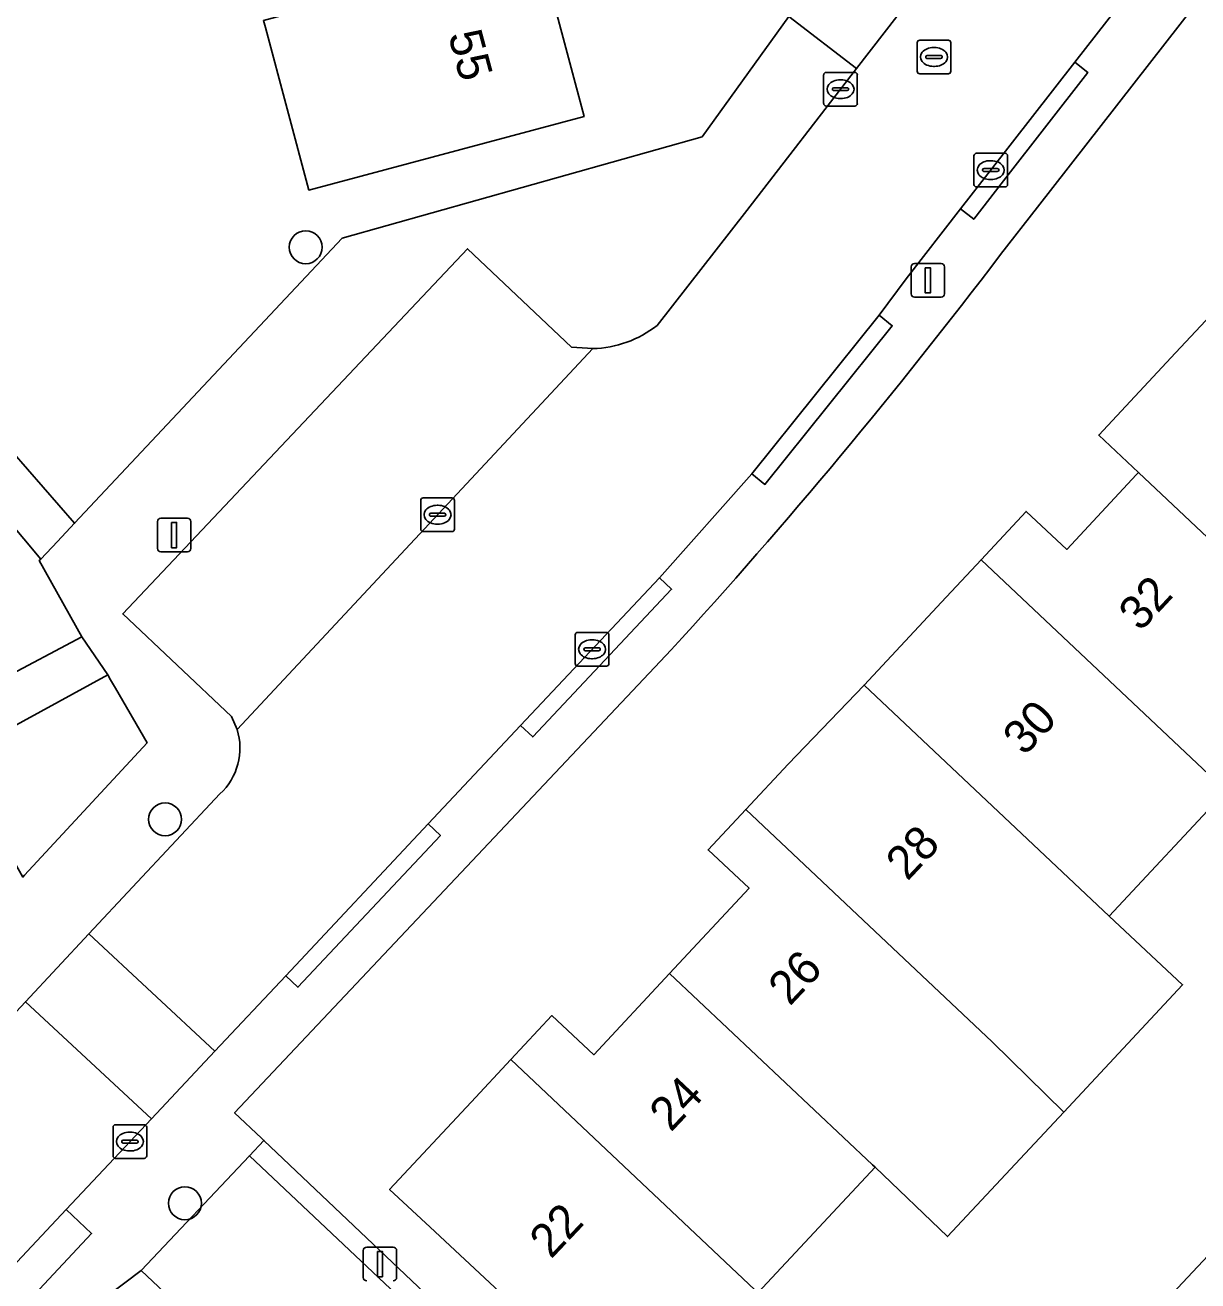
# Model space of a CAD drawing. Extents: x 158472 to 159562, y 388525 to 389606.
# Drawn here: x 159160.92 to 159195.79, y 389312.04 to 389349.37 of the extents above; entities that cross this region are included whole.
import ezdxf

# ---------------------------------------------------------------- set-up
doc = ezdxf.new("R2010")
doc.units = 0
for name, color, linetype in [('IMGEO_Boom', 7, 'Continuous'), ('IMGEO_Erf', 7, 'Continuous'), ('IMGEO_Groenvoorziening', 7, 'Continuous'), ('IMGEO_Kolk', 7, 'Continuous'), ('IMGEO_Lichtmast', 7, 'Continuous'), ('IMGEO_Pand', 7, 'Continuous'), ('IMGEO_Pand_nummerreeks', 7, 'Continuous'), ('IMGEO_Parkeervlak_open', 7, 'Continuous'), ('IMGEO_Rijbaan_lokaal_open', 7, 'Continuous'), ('IMGEO_Rioolput', 7, 'Continuous'), ('IMGEO_Voetpad_open', 7, 'Continuous')]:
    doc.layers.add(name, color=color, linetype=linetype)

msp = doc.modelspace()

# ---------------------------------------------------------------- linework, layer by layer
at = {"layer": 'IMGEO_Boom'}
for centre in [(159169.264, 389342.766), (159165.083, 389325.758), (159165.674, 389314.344)]:
    msp.add_circle(centre, 0.489, dxfattribs=at)
at = {"layer": 'IMGEO_Erf'}
for points in [[(159159.115, 389338.308), (159162.393, 389334.563), (159170.345, 389343.041), (159181.05, 389346.046), (159183.629, 389349.622), (159173.309, 389388.053)], [(159201.016, 389356.78), (159191.027, 389343.961), (159189.925, 389342.547)], [(159176.647, 389349.997), (159177.542, 389346.653), (159169.358, 389344.464), (159168.066, 389349.295), (159168.009, 389349.508)], [(159172.961, 389313.634), (159171.759, 389314.755), (159174.183, 389317.353), (159175.363, 389318.618), (159176.58, 389319.922), (159177.828, 389318.757), (159180.086, 389321.177), (159182.449, 389323.71), (159181.228, 389324.849), (159182.349, 389326.051), (159183.61, 389327.402), (159185.865, 389329.747), (159188.17, 389332.216), (159189.344, 389333.474), (159190.685, 389334.912), (159191.894, 389333.785), (159193.968, 389336.008), (159194.027, 389336.072), (159192.846, 389337.182), (159195.128, 389339.626), (159196.326, 389340.91)], [(159180.133, 389330.796), (159167.15, 389317.036), (159167.948, 389316.28), (159168.021, 389316.211), (159186.557, 389298.639)], [(159196.634, 389326.608), (159193.154, 389322.878), (159195.337, 389320.841), (159191.804, 389317.054), (159188.35, 389313.352), (159186.194, 389315.418), (159182.708, 389311.681)], [(159179.145, 389307.864), (159172.961, 389313.634)], [(159192.753, 389309.236), (159196.247, 389312.954)]]:
    msp.add_lwpolyline(points, dxfattribs=at)
msp.add_arc((159056.208, 389444.017), 167.858, 317.58442, 322.80731, dxfattribs=at)
at = {"layer": 'IMGEO_Groenvoorziening'}
for points in [[(159155.379, 389346.678), (159154.923, 389348.38), (159154.867, 389348.59), (159153.567, 389348.119), (159152.084, 389345.259), (159152.057, 389345.208), (159155.794, 389335.358), (159158.545, 389332.564), (159160.222, 389329.913), (159162.607, 389331.18), (159161.335, 389333.453), (159161.387, 389333.49), (159158.751, 389336.634), (159158.469, 389336.971), (159157.376, 389339.216)], [(159164.55, 389328.029), (159163.606, 389329.659), (159163.461, 389329.91), (159163.378, 389330.054), (159158.857, 389327.591), (159160.855, 389324.039), (159160.907, 389324.095)]]:
    msp.add_lwpolyline(points, close=True, dxfattribs=at)
at = {"layer": 'IMGEO_Kolk'}
for p, q in [((159184.665, 389347.039), (159184.665, 389347.891)), ((159184.74, 389347.965), (159185.592, 389347.965)), ((159185.153, 389347.745), (159185.178, 389347.745)), ((159185.666, 389347.891), (159185.666, 389347.039)), ((159184.924, 389347.459), (159184.924, 389347.471)), ((159185.362, 389347.422), (159184.964, 389347.422)), ((159184.967, 389347.508), (159185.365, 389347.508)), ((159185.408, 389347.471), (159185.408, 389347.459)), ((159185.592, 389346.965), (159184.74, 389346.965)), ((159185.176, 389347.185), (159185.151, 389347.185)), ((159189.132, 389344.634), (159189.132, 389345.486)), ((159189.207, 389345.56), (159190.059, 389345.56)), ((159190.133, 389345.486), (159190.133, 389344.634)), ((159189.391, 389345.054), (159189.391, 389345.066)), ((159189.829, 389345.017), (159189.431, 389345.017)), ((159189.434, 389345.103), (159189.832, 389345.103)), ((159189.62, 389345.34), (159189.645, 389345.34)), ((159189.875, 389345.066), (159189.875, 389345.054)), ((159189.643, 389344.78), (159189.618, 389344.78)), ((159190.059, 389344.56), (159189.207, 389344.56)), ((159172.76, 389335.314), (159173.612, 389335.314)), ((159172.685, 389334.388), (159172.685, 389335.24)), ((159173.173, 389335.094), (159173.198, 389335.094)), ((159173.686, 389335.24), (159173.686, 389334.388)), ((159172.944, 389334.808), (159172.944, 389334.82)), ((159173.382, 389334.771), (159172.984, 389334.771)), ((159172.987, 389334.857), (159173.385, 389334.857)), ((159173.428, 389334.82), (159173.428, 389334.808)), ((159173.612, 389334.314), (159172.76, 389334.314)), ((159173.196, 389334.534), (159173.171, 389334.534)), ((159177.278, 389330.388), (159177.278, 389331.24)), ((159177.353, 389331.314), (159178.205, 389331.314)), ((159178.279, 389331.24), (159178.279, 389330.388)), ((159177.537, 389330.808), (159177.537, 389330.82)), ((159177.58, 389330.857), (159177.978, 389330.857)), ((159177.766, 389331.094), (159177.791, 389331.094)), ((159178.021, 389330.82), (159178.021, 389330.808)), ((159177.975, 389330.771), (159177.577, 389330.771)), ((159177.789, 389330.534), (159177.764, 389330.534)), ((159178.205, 389330.314), (159177.353, 389330.314)), ((159163.611, 389316.678), (159164.463, 389316.678)), ((159163.536, 389315.752), (159163.536, 389316.604)), ((159164.024, 389316.458), (159164.049, 389316.458)), ((159164.537, 389316.604), (159164.537, 389315.752)), ((159163.795, 389316.172), (159163.795, 389316.184)), ((159164.233, 389316.135), (159163.835, 389316.135)), ((159163.838, 389316.221), (159164.236, 389316.221)), ((159164.047, 389315.898), (159164.022, 389315.898)), ((159164.279, 389316.184), (159164.279, 389316.172)), ((159164.463, 389315.678), (159163.611, 389315.678))]:
    msp.add_line(p, q, dxfattribs=at)
for points in [[(159184.665, 389347.039), (159184.665, 389347.891)], [(159184.74, 389347.965), (159185.592, 389347.965)], [(159185.666, 389347.891), (159185.666, 389347.039)], [(159185.592, 389346.965), (159184.74, 389346.965)], [(159189.132, 389344.634), (159189.132, 389345.486)], [(159189.207, 389345.56), (159190.059, 389345.56)], [(159190.133, 389345.486), (159190.133, 389344.634)], [(159190.059, 389344.56), (159189.207, 389344.56)], [(159172.76, 389335.314), (159173.612, 389335.314)], [(159172.685, 389334.388), (159172.685, 389335.24)], [(159173.686, 389335.24), (159173.686, 389334.388)], [(159173.612, 389334.314), (159172.76, 389334.314)], [(159177.278, 389330.388), (159177.278, 389331.24)], [(159177.353, 389331.314), (159178.205, 389331.314)], [(159178.279, 389331.24), (159178.279, 389330.388)], [(159178.205, 389330.314), (159177.353, 389330.314)], [(159163.611, 389316.678), (159164.463, 389316.678)], [(159163.536, 389315.752), (159163.536, 389316.604)], [(159164.537, 389316.604), (159164.537, 389315.752)], [(159164.463, 389315.678), (159163.611, 389315.678)]]:
    msp.add_lwpolyline(points, dxfattribs=at)
for centre, radius, start, end in [((159184.742, 389347.889), 0.0765, 91.552, 178.448), ((159184.742, 389347.889), 0.0765, 91.552, 178.448), ((159185.59, 389347.889), 0.0765, 1.552, 88.448), ((159185.59, 389347.889), 0.0765, 1.552, 88.448), ((159184.964, 389347.468), 0.0403, 85.8775, 175.7526), ((159184.961, 389347.458), 0.0366, 178.938, 274.7102), ((159185.365, 389347.465), 0.043, 264.8664, 352.4533), ((159185.369, 389347.47), 0.0386, 1.7309, 96.639), ((159184.742, 389347.041), 0.0765, 181.552, 268.448), ((159184.742, 389347.041), 0.0765, 181.552, 268.448), ((159185.59, 389347.041), 0.0765, 271.552, 358.448), ((159185.59, 389347.041), 0.0765, 271.552, 358.448), ((159189.209, 389345.484), 0.0765, 91.552, 178.448), ((159189.209, 389345.484), 0.0765, 91.552, 178.448), ((159190.057, 389345.484), 0.0765, 1.552, 88.448), ((159190.057, 389345.484), 0.0765, 1.552, 88.448), ((159189.431, 389345.063), 0.0403, 85.8775, 175.7526), ((159189.428, 389345.053), 0.0366, 178.938, 274.7102), ((159189.832, 389345.06), 0.043, 264.8664, 352.4533), ((159189.836, 389345.065), 0.0386, 1.7309, 96.639), ((159189.209, 389344.636), 0.0765, 181.552, 268.448), ((159189.209, 389344.636), 0.0765, 181.552, 268.448), ((159190.057, 389344.636), 0.0765, 271.552, 358.448), ((159190.057, 389344.636), 0.0765, 271.552, 358.448), ((159172.762, 389335.238), 0.0765, 91.552, 178.448), ((159172.762, 389335.238), 0.0765, 91.552, 178.448), ((159173.61, 389335.238), 0.0765, 1.552, 88.448), ((159173.61, 389335.238), 0.0765, 1.552, 88.448), ((159172.984, 389334.817), 0.0403, 85.8775, 175.7526), ((159172.981, 389334.807), 0.0366, 178.938, 274.7102), ((159173.385, 389334.814), 0.043, 264.8664, 352.4533), ((159173.389, 389334.819), 0.0386, 1.7309, 96.639), ((159172.762, 389334.39), 0.0765, 181.552, 268.448), ((159172.762, 389334.39), 0.0765, 181.552, 268.448), ((159173.61, 389334.39), 0.0765, 271.552, 358.448), ((159173.61, 389334.39), 0.0765, 271.552, 358.448), ((159177.355, 389331.238), 0.0765, 91.552, 178.448), ((159177.355, 389331.238), 0.0765, 91.552, 178.448), ((159178.203, 389331.238), 0.0765, 1.552, 88.448), ((159178.203, 389331.238), 0.0765, 1.552, 88.448), ((159177.577, 389330.817), 0.0403, 85.8775, 175.7526), ((159177.574, 389330.807), 0.0366, 178.938, 274.7102), ((159177.978, 389330.814), 0.043, 264.8664, 352.4533), ((159177.982, 389330.819), 0.0386, 1.7309, 96.639), ((159177.355, 389330.39), 0.0765, 181.552, 268.448), ((159177.355, 389330.39), 0.0765, 181.552, 268.448), ((159178.203, 389330.39), 0.0765, 271.552, 358.448), ((159178.203, 389330.39), 0.0765, 271.552, 358.448), ((159163.613, 389316.602), 0.0765, 91.552, 178.448), ((159163.613, 389316.602), 0.0765, 91.552, 178.448), ((159164.461, 389316.602), 0.0765, 1.552, 88.448), ((159164.461, 389316.602), 0.0765, 1.552, 88.448), ((159163.835, 389316.181), 0.0403, 85.8775, 175.7526), ((159163.832, 389316.171), 0.0366, 178.938, 274.7102), ((159164.236, 389316.178), 0.043, 264.8664, 352.4533), ((159164.24, 389316.183), 0.0386, 1.7309, 96.639), ((159163.613, 389315.754), 0.0765, 181.552, 268.448), ((159163.613, 389315.754), 0.0765, 181.552, 268.448), ((159164.461, 389315.754), 0.0765, 271.552, 358.448), ((159164.461, 389315.754), 0.0765, 271.552, 358.448)]:
    msp.add_arc(centre, radius, start, end, dxfattribs=at)
for centre, major_axis, ratio, start_param, end_param in [((159185.152, 389347.465), (-0.387, 0.002), 0.722429, 4.712389, 7.853982), ((159185.177, 389347.465), (-0.39, 0.002), 0.717154, 1.570796, 4.712389), ((159189.619, 389345.06), (-0.387, 0.002), 0.722429, 4.712389, 7.853982), ((159189.644, 389345.06), (-0.39, 0.002), 0.717154, 1.570796, 4.712389), ((159173.172, 389334.814), (-0.387, 0.002), 0.722429, 4.712389, 7.853982), ((159173.197, 389334.814), (-0.39, 0.002), 0.717154, 1.570796, 4.712389), ((159177.765, 389330.814), (-0.387, 0.002), 0.722429, 4.712389, 7.853982), ((159177.79, 389330.814), (-0.39, 0.002), 0.717154, 1.570796, 4.712389), ((159164.023, 389316.178), (-0.387, 0.002), 0.722429, 4.712389, 7.853982), ((159164.048, 389316.178), (-0.39, 0.002), 0.717154, 1.570796, 4.712389)]:
    msp.add_ellipse(centre, major_axis=major_axis, ratio=ratio, start_param=start_param, end_param=end_param, dxfattribs=at)
at = {"layer": 'IMGEO_Lichtmast'}
for p, q in [((159187.267, 389341.381), (159187.267, 389342.181)), ((159187.267, 389342.181), (159187.267, 389341.381)), ((159187.367, 389342.281), (159188.157, 389342.281)), ((159188.157, 389342.281), (159187.367, 389342.281)), ((159188.257, 389342.181), (159188.257, 389341.381)), ((159188.257, 389341.381), (159188.257, 389342.181)), ((159188.157, 389341.281), (159187.367, 389341.281)), ((159187.367, 389341.281), (159188.157, 389341.281)), ((159164.856, 389333.809), (159164.856, 389334.609)), ((159164.856, 389334.609), (159164.856, 389333.809)), ((159164.956, 389334.709), (159165.746, 389334.709)), ((159165.746, 389334.709), (159164.956, 389334.709)), ((159165.846, 389334.609), (159165.846, 389333.809)), ((159165.846, 389333.809), (159165.846, 389334.609)), ((159165.746, 389333.709), (159164.956, 389333.709)), ((159164.956, 389333.709), (159165.746, 389333.709)), ((159170.977, 389312.136), (159170.977, 389312.936)), ((159170.977, 389312.936), (159170.977, 389312.136)), ((159171.077, 389313.036), (159171.867, 389313.036)), ((159171.867, 389313.036), (159171.077, 389313.036)), ((159171.967, 389312.936), (159171.967, 389312.136)), ((159171.967, 389312.136), (159171.967, 389312.936))]:
    msp.add_line(p, q, dxfattribs=at)
for points in [[(159187.687, 389342.156), (159187.837, 389342.156), (159187.837, 389341.406), (159187.687, 389341.406), (159187.687, 389342.156)], [(159165.276, 389334.584), (159165.426, 389334.584), (159165.426, 389333.834), (159165.276, 389333.834), (159165.276, 389334.584)], [(159171.397, 389312.911), (159171.547, 389312.911), (159171.547, 389312.161), (159171.397, 389312.161), (159171.397, 389312.911)]]:
    msp.add_lwpolyline(points, dxfattribs=at)
for centre, start, end in [((159187.367, 389342.181), 90, 180), ((159187.367, 389342.181), 90, 180), ((159188.157, 389342.181), 0, 90), ((159188.157, 389342.181), 360, 90), ((159187.367, 389341.381), 180, 270), ((159187.367, 389341.381), 180, 270), ((159188.157, 389341.381), 270, 0), ((159188.157, 389341.381), 270, 0), ((159164.956, 389334.609), 90, 180), ((159164.956, 389334.609), 90, 180), ((159165.746, 389334.609), 0, 90), ((159165.746, 389334.609), 360, 90), ((159164.956, 389333.809), 180, 270), ((159164.956, 389333.809), 180, 270), ((159165.746, 389333.809), 270, 0), ((159165.746, 389333.809), 270, 0), ((159171.077, 389312.936), 90, 180), ((159171.077, 389312.936), 90, 180), ((159171.867, 389312.936), 0, 90), ((159171.867, 389312.936), 360, 90), ((159171.077, 389312.136), 180, 270), ((159171.077, 389312.136), 180, 270), ((159171.867, 389312.136), 270, 0), ((159171.867, 389312.136), 270, 0)]:
    msp.add_arc(centre, 0.1, start, end, dxfattribs=at)
at = {"layer": 'IMGEO_Pand'}
for points in [[(159177.69, 389352.111), (159168.009, 389349.508), (159168.066, 389349.295), (159169.358, 389344.464), (159177.542, 389346.653), (159176.647, 389349.997), (159178.148, 389350.398)], [(159196.326, 389340.91), (159195.128, 389339.626), (159192.846, 389337.182), (159194.027, 389336.072), (159201.875, 389328.68), (159205.372, 389332.393), (159203.594, 389334.068)], [(159194.027, 389336.072), (159193.968, 389336.008), (159191.894, 389333.785), (159190.685, 389334.912), (159189.344, 389333.474), (159196.634, 389326.608), (159198.56, 389324.794), (159202.057, 389328.508), (159201.875, 389328.68)], [(159189.344, 389333.474), (159188.17, 389332.216), (159185.865, 389329.747), (159193.154, 389322.878), (159196.634, 389326.608)], [(159185.865, 389329.747), (159183.61, 389327.402), (159182.349, 389326.051), (159189.674, 389319.148), (159191.804, 389317.054), (159195.337, 389320.841), (159193.154, 389322.878)], [(159182.349, 389326.051), (159181.228, 389324.849), (159182.449, 389323.71), (159180.086, 389321.177), (159186.119, 389315.49), (159186.194, 389315.418), (159188.35, 389313.352), (159191.804, 389317.054), (159189.674, 389319.148)], [(159186.194, 389315.418), (159186.119, 389315.49), (159180.086, 389321.177), (159177.828, 389318.757), (159176.58, 389319.922), (159175.363, 389318.618), (159182.618, 389311.767), (159182.708, 389311.681)], [(159175.363, 389318.618), (159174.183, 389317.353), (159171.759, 389314.755), (159172.961, 389313.634), (159179.145, 389307.864), (159180.918, 389306.209), (159181.118, 389306.023), (159183.086, 389304.187), (159186.648, 389308.004), (159184.68, 389309.841), (159184.481, 389310.027), (159182.708, 389311.681), (159182.618, 389311.767)], [(159194.754, 389307.351), (159198.248, 389311.068), (159196.247, 389312.954), (159192.753, 389309.236)]]:
    msp.add_lwpolyline(points, close=True, dxfattribs=at)
at = {"layer": 'IMGEO_Parkeervlak_open'}
for points in [[(159177.798, 389339.752), (159177.171, 389339.798), (159174.079, 389342.719), (159163.825, 389331.865), (159167.056, 389328.813), (159167.226, 389328.429)], [(159167.59, 389315.757), (159164.375, 389312.346), (159169.623, 389307.4), (159172.838, 389310.811)]]:
    msp.add_lwpolyline(points, close=True, dxfattribs=at)
at = {"layer": 'IMGEO_Rijbaan_lokaal_open'}
for points in [[(159180.592, 389395.732), (159179.275, 389395.369), (159180.493, 389391.103), (159172.954, 389389.102), (159171.826, 389393.342), (159170.702, 389393.036), (159172.13, 389387.7), (159173.309, 389388.053), (159183.629, 389349.622), (159185.641, 389348.082), (159187.66, 389350.701), (159186.836, 389351.336), (159191.074, 389356.832), (159191.898, 389356.197), (159193.26, 389357.964), (159194.692, 389359.733), (159192.193, 389360.801), (159189.751, 389361.845)], [(159160.931, 389320.335), (159164.676, 389316.857), (159166.565, 389318.869), (159162.817, 389322.35)], [(159145.159, 389303.449), (159128.427, 389285.558), (159132.078, 389282.13), (159135.89, 389286.192), (159139.53, 389290.069), (159141.59, 389292.264), (159157.891, 389309.631), (159162.139, 389314.155), (159164.676, 389316.857), (159160.931, 389320.335), (159159.549, 389318.858), (159158.091, 389317.27), (159155.216, 389314.137), (159154.066, 389312.884), (159151.857, 389310.536)]]:
    msp.add_lwpolyline(points, close=True, dxfattribs=at)
for points in [[(159202.958, 389361.807), (159199.528, 389365.521), (159198.911, 389364.868), (159198.33, 389364.225), (159195.011, 389360.127), (159194.692, 389359.733), (159193.26, 389357.964), (159191.898, 389356.197), (159187.66, 389350.701), (159185.641, 389348.082), (159182.385, 389343.859), (159179.71, 389340.444)], [(159166.714, 389326.514), (159162.817, 389322.35), (159166.565, 389318.869), (159168.669, 389321.11), (159172.908, 389325.625), (159175.655, 389328.55), (159179.779, 389332.942), (159182.531, 389336.029), (159186.315, 389340.747), (159187.119, 389341.831), (159188.735, 389343.907), (159189.617, 389345.04), (159192.132, 389348.27), (159194.918, 389351.848), (159198.687, 389356.689), (159199.098, 389357.217)], [(159177.798, 389339.752), (159167.226, 389328.429)]]:
    msp.add_lwpolyline(points, dxfattribs=at)
for centre, radius, start, end in [((159177.721, 389342.952), 3.201, 271.378, 308.4149), ((159165.447, 389327.879), 1.862, 312.8801, 17.1826)]:
    msp.add_arc(centre, radius, start, end, dxfattribs=at)
at = {"layer": 'IMGEO_Rioolput'}
for p, q in [((159187.445, 389347.997), (159187.445, 389348.849)), ((159187.52, 389348.923), (159188.372, 389348.923)), ((159188.446, 389348.849), (159188.446, 389347.997)), ((159187.704, 389348.417), (159187.704, 389348.429)), ((159188.142, 389348.38), (159187.744, 389348.38)), ((159187.747, 389348.466), (159188.145, 389348.466)), ((159187.933, 389348.703), (159187.958, 389348.703)), ((159188.188, 389348.429), (159188.188, 389348.417)), ((159187.956, 389348.143), (159187.931, 389348.143)), ((159188.372, 389347.923), (159187.52, 389347.923))]:
    msp.add_line(p, q, dxfattribs=at)
for points in [[(159187.445, 389347.997), (159187.445, 389348.849)], [(159187.52, 389348.923), (159188.372, 389348.923)], [(159188.446, 389348.849), (159188.446, 389347.997)], [(159188.372, 389347.923), (159187.52, 389347.923)]]:
    msp.add_lwpolyline(points, dxfattribs=at)
for centre, radius, start, end in [((159187.522, 389348.847), 0.0765, 91.552, 178.448), ((159187.522, 389348.847), 0.0765, 91.552, 178.448), ((159188.37, 389348.847), 0.0765, 1.552, 88.448), ((159188.37, 389348.847), 0.0765, 1.552, 88.448), ((159187.744, 389348.426), 0.0403, 85.8775, 175.7526), ((159187.741, 389348.416), 0.0366, 178.938, 274.7102), ((159188.145, 389348.423), 0.043, 264.8664, 352.4533), ((159188.149, 389348.428), 0.0386, 1.7309, 96.639), ((159187.522, 389347.999), 0.0765, 181.552, 268.448), ((159187.522, 389347.999), 0.0765, 181.552, 268.448), ((159188.37, 389347.999), 0.0765, 271.552, 358.448), ((159188.37, 389347.999), 0.0765, 271.552, 358.448)]:
    msp.add_arc(centre, radius, start, end, dxfattribs=at)
for centre, major_axis, ratio, start_param, end_param in [((159187.932, 389348.423), (-0.387, 0.002), 0.722429, 4.712389, 7.853982), ((159187.957, 389348.423), (-0.39, 0.002), 0.717154, 1.570796, 4.712389)]:
    msp.add_ellipse(centre, major_axis=major_axis, ratio=ratio, start_param=start_param, end_param=end_param, dxfattribs=at)
at = {"layer": 'IMGEO_Voetpad_open'}
for points in [[(159146.619, 389380.843), (159146.636, 389380.103), (159148.283, 389373.134), (159152.42, 389357.709), (159154.867, 389348.59), (159154.923, 389348.38), (159155.379, 389346.678), (159157.376, 389339.216), (159158.469, 389336.971), (159158.751, 389336.634), (159161.387, 389333.49), (159161.887, 389334.023), (159162.393, 389334.563), (159159.115, 389338.308), (159158.27, 389341.468)], [(159189.925, 389342.547), (159191.027, 389343.961), (159201.016, 389356.78), (159202.165, 389358.254), (159203.079, 389359.427)], [(159194.918, 389351.848), (159192.132, 389348.27), (159192.524, 389347.961), (159190.013, 389344.737), (159189.127, 389343.598), (159188.735, 389343.907), (159187.119, 389341.831), (159186.315, 389340.747), (159186.702, 389340.432), (159182.918, 389335.714), (159182.531, 389336.029), (159179.779, 389332.942), (159180.141, 389332.598), (159176.017, 389328.206), (159175.655, 389328.55), (159172.908, 389325.625), (159173.27, 389325.281), (159169.031, 389320.766), (159168.669, 389321.11), (159166.565, 389318.869), (159164.676, 389316.857), (159162.139, 389314.155), (159162.897, 389313.443), (159158.649, 389308.919)], [(159179.71, 389340.444), (159182.385, 389343.859), (159185.641, 389348.082), (159183.629, 389349.622), (159181.05, 389346.046), (159170.345, 389343.041), (159162.393, 389334.563), (159161.887, 389334.023), (159161.387, 389333.49), (159161.335, 389333.453), (159162.607, 389331.18), (159163.377, 389330.055), (159163.378, 389330.054), (159163.461, 389329.91), (159163.606, 389329.659), (159164.55, 389328.029), (159160.907, 389324.095)], [(159167.226, 389328.429), (159167.056, 389328.813), (159163.825, 389331.865), (159174.079, 389342.719), (159177.171, 389339.798), (159177.798, 389339.752)], [(159163.36, 389311.584), (159164.375, 389312.346), (159167.59, 389315.757), (159168.021, 389316.211), (159167.948, 389316.28), (159167.15, 389317.036), (159180.133, 389330.796)], [(159154.066, 389312.884), (159155.216, 389314.137), (159154.45, 389314.84), (159157.325, 389317.973), (159158.091, 389317.27), (159159.549, 389318.858), (159160.931, 389320.335), (159162.817, 389322.35), (159166.714, 389326.514)]]:
    msp.add_lwpolyline(points, dxfattribs=at)
for points in [[(159192.524, 389347.961), (159192.132, 389348.27), (159189.617, 389345.04), (159188.735, 389343.907), (159189.127, 389343.598), (159190.013, 389344.737)], [(159182.531, 389336.029), (159182.918, 389335.714), (159186.702, 389340.432), (159186.315, 389340.747)], [(159179.779, 389332.942), (159175.655, 389328.55), (159176.017, 389328.206), (159180.141, 389332.598)], [(159163.378, 389330.054), (159163.377, 389330.055), (159162.607, 389331.18), (159160.222, 389329.913), (159158.198, 389328.827), (159158.857, 389327.591)], [(159168.669, 389321.11), (159169.031, 389320.766), (159173.27, 389325.281), (159172.908, 389325.625)], [(159187.654, 389297.599), (159186.557, 389298.639), (159168.021, 389316.211), (159167.59, 389315.757), (159172.838, 389310.811), (159169.623, 389307.4), (159164.375, 389312.346), (159163.36, 389311.584), (159184.022, 389292.111), (159202.102, 389274.857), (159203.329, 389276.173), (159203.675, 389276.544), (159202.258, 389277.865), (159201.864, 389278.236), (159201.524, 389277.875), (159184.276, 389294.141)], [(159157.891, 389309.631), (159158.649, 389308.919), (159162.897, 389313.443), (159162.139, 389314.155)]]:
    msp.add_lwpolyline(points, close=True, dxfattribs=at)
for centre, radius, start, end in [((159056.208, 389444.017), 167.858, 317.58442, 322.80731), ((159177.721, 389342.952), 3.201, 271.378, 308.4149), ((159165.447, 389327.879), 1.862, 312.8801, 17.1826)]:
    msp.add_arc(centre, radius, start, end, dxfattribs=at)

# ---------------------------------------------------------------- texts
at = {"layer": 'IMGEO_Pand_nummerreeks'}
for s, rotation, p in [('55', 284.9802, (159173.496, 389349.081)), ('32', 47.0398, (159194.081, 389331.315)), ('30', 47.0398, (159190.639, 389327.619)), ('28', 46.7419, (159187.154, 389323.901)), ('26', 46.7419, (159183.657, 389320.184)), ('24', 46.6332, (159180.122, 389316.438)), ('22', 46.633, (159176.557, 389312.665))]:
    msp.add_text(s, height=1, rotation=rotation, dxfattribs=at).set_placement(p)

doc.saveas('drawing.dxf')
